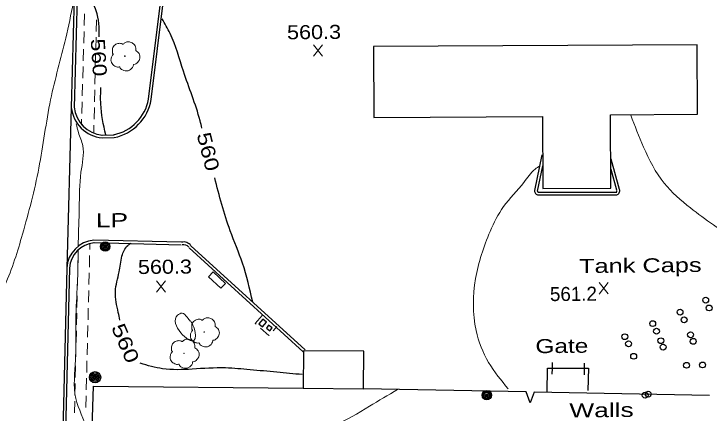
# Model space of a CAD drawing. Extents: x 2361708 to 2370558, y 6977955 to 6991887.
# Drawn here: x 2366568.1 to 2366805.9, y 6985667.8 to 6985804.2 of the extents above; entities that cross this region are included whole.
import ezdxf
from ezdxf.enums import TextEntityAlignment as Align

# ---------------------------------------------------------------- set-up
doc = ezdxf.new("R2010")
doc.units = 0
doc.header["$LTSCALE"] = 1.9
for name, color, linetype, lineweight in [('11', 7, 'Continuous', 25), ('13', 7, 'Continuous', 13), ('18', 7, 'Continuous', 25), ('2', 7, 'Continuous', 25), ('20', 7, 'Continuous', 25), ('23', 7, 'Continuous', 25), ('29', 7, 'Continuous', 13), ('31', 7, 'Continuous', 13), ('35', 7, 'Continuous', 13)]:
    doc.layers.add(name, color=color, linetype=linetype, lineweight=lineweight)

msp = doc.modelspace()

# ---------------------------------------------------------------- linework, layer by layer
at = {"layer": '11'}
for points in [[(2366801.85, 6985793.71), (2366691.16, 6985793.076), (2366691.301, 6985768.847), (2366748.931, 6985769.185), (2366749.076, 6985744.525), (2366772.315, 6985744.657), (2366772.167, 6985769.776), (2366801.986, 6985769.95)], [(2366667.071, 6985676.291), (2366687.664, 6985676.097), (2366687.792, 6985688.899), (2366667.199, 6985689.103)]]:
    msp.add_lwpolyline(points, close=True, dxfattribs=at)
at = {"layer": '13'}
for p, q in [((2366592.198, 6985800.225), (2366592.31, 6985804.226)), ((2366596.359, 6985802.235), (2366596.267, 6985798.233)), ((2366592.035, 6985794.223), (2366592.147, 6985798.224)), ((2366596.226, 6985796.233), (2366596.134, 6985792.232)), ((2366591.862, 6985788.221), (2366591.974, 6985792.222)), ((2366596.083, 6985790.231), (2366595.991, 6985786.23)), ((2366591.699, 6985782.219), (2366591.811, 6985786.22)), ((2366595.95, 6985784.23), (2366595.858, 6985780.229)), ((2366591.526, 6985776.217), (2366591.638, 6985780.219)), ((2366595.807, 6985778.228), (2366595.715, 6985774.227)), ((2366591.363, 6985770.215), (2366591.475, 6985774.217)), ((2366595.674, 6985772.227), (2366595.582, 6985768.226)), ((2366591.261, 6985766.214), (2366591.313, 6985768.215)), ((2366595.531, 6985766.225), (2366595.468, 6985763.444)), ((2366594.157, 6985725.68), (2366594.106, 6985723.679)), ((2366590.093, 6985721.891), (2366590.137, 6985723.602)), ((2366594.055, 6985721.678), (2366593.953, 6985717.677)), ((2366589.961, 6985715.889), (2366590.052, 6985719.891)), ((2366593.902, 6985715.677), (2366593.8, 6985711.676)), ((2366589.818, 6985709.888), (2366589.91, 6985713.889)), ((2366593.75, 6985709.675), (2366593.648, 6985705.674)), ((2366589.685, 6985703.886), (2366589.777, 6985707.887)), ((2366593.597, 6985703.674), (2366593.495, 6985699.672)), ((2366589.542, 6985697.885), (2366589.634, 6985701.886)), ((2366593.444, 6985697.672), (2366593.342, 6985693.671)), ((2366658.11, 6985697.387), (2366656.774, 6985695.905)), ((2366589.409, 6985691.883), (2366589.501, 6985695.884)), ((2366589.266, 6985685.881), (2366589.358, 6985689.882)), ((2366593.291, 6985691.67), (2366593.189, 6985687.669)), ((2366593.138, 6985685.668), (2366593.036, 6985681.667)), ((2366589.133, 6985679.88), (2366589.225, 6985683.881)), ((2366588.99, 6985673.878), (2366589.082, 6985677.879)), ((2366592.985, 6985679.666), (2366592.883, 6985675.665)), ((2366592.832, 6985673.665), (2366592.731, 6985669.663)), ((2366588.857, 6985667.877), (2366588.949, 6985671.878))]:
    msp.add_line(p, q, dxfattribs=at)
for points in [[(2366651.012, 6985698.139), (2366650.709, 6985698.417), (2366653.084, 6985701.11)], [(2366655.438, 6985694.412), (2366655.289, 6985694.25), (2366652.495, 6985696.794)]]:
    msp.add_lwpolyline(points, dxfattribs=at)
at = {"layer": '18'}
for p, q in [((2366743.317, 6985674.987), (2366687.664, 6985676.097)), ((2366806.072, 6985673.744), (2366746.088, 6985674.933))]:
    msp.add_line(p, q, dxfattribs=at)
for points in [[(2366752.27, 6985681.023), (2366752.301, 6985683.023), (2366752.332, 6985685.023)], [(2366763.194, 6985684.847), (2366763.193, 6985682.847), (2366763.192, 6985680.846)], [(2366750.519, 6985674.806), (2366750.7, 6985683.138), (2366764.62, 6985683.18), (2366764.384, 6985675.438)], [(2366746.088, 6985674.933), (2366744.692, 6985671.33), (2366743.317, 6985674.987)]]:
    msp.add_lwpolyline(points, dxfattribs=at)
at = {"layer": '2'}
for p, q in [((2366589.607, 6985839.162), (2366587.783, 6985772.281)), ((2366590.567, 6985839.131), (2366588.744, 6985772.251)), ((2366614.188, 6985775.083), (2366619.138, 6985815.042)), ((2366615.139, 6985774.962), (2366620.089, 6985814.921)), ((2366587.783, 6985772.281), (2366586.226, 6985717.354)), ((2366598.274, 6985762.811), (2366602.413, 6985762.93)), ((2366598.303, 6985761.851), (2366602.442, 6985761.97)), ((2366748.685, 6985756.052), (2366746.212, 6985743.848)), ((2366775.27, 6985744.215), (2366772.411, 6985754.588)), ((2366748.902, 6985752.274), (2366747.153, 6985743.657)), ((2366774.342, 6985743.956), (2366772.385, 6985751.047)), ((2366747.476, 6985742.37), (2366774.337, 6985742.385)), ((2366747.477, 6985743.33), (2366774.338, 6985743.345)), ((2366625.394, 6985725.197), (2366595.475, 6985725.952)), ((2366625.414, 6985726.157), (2366595.496, 6985726.913)), ((2366667.756, 6985689.439), (2366628.706, 6985724.999)), ((2366667.112, 6985688.733), (2366628.062, 6985724.293))]:
    msp.add_line(p, q, dxfattribs=at)
for points in [[(2366586.226, 6985717.354), (2366583.478, 6985605.862), (2366580.435, 6985485.227)], [(2366587.186, 6985717.333), (2366584.438, 6985605.841), (2366582.114, 6985513.745)], [(2366593.861, 6985630.683), (2366595.361, 6985676.949), (2366667.071, 6985676.291)]]:
    msp.add_lwpolyline(points, dxfattribs=at)
for centre, radius, start, end in [((2366599.302, 6985777.74), 15.119, 281.26163, 350.05175), ((2366599.302, 6985777.74), 16.079, 281.26163, 350.05175), ((2366599.446, 6985773.523), 11.728, 186.07893, 264.40865), ((2366599.446, 6985773.523), 10.768, 186.07893, 264.40865), ((2366773.903, 6985743.759), 1.44, 287.5351, 18.45706), ((2366747.534, 6985743.702), 1.33, 173.69518, 267.52296), ((2366747.534, 6985743.702), 0.37, 173.69518, 267.52296), ((2366773.903, 6985743.759), 0.48, 287.5351, 18.45706), ((2366596.394, 6985716.768), 10.184, 95.05901, 176.70118), ((2366596.394, 6985716.768), 9.224, 95.05901, 176.70118), ((2366626.236, 6985723.237), 3.033, 35.49991, 105.71899), ((2366626.236, 6985723.237), 2.073, 35.49991, 105.71899)]:
    msp.add_arc(centre, radius, start, end, dxfattribs=at)
at = {"layer": '20'}
for centre, radius in [((2366599.367, 6985724.709), 1.6), ((2366599.367, 6985724.709), 1.3), ((2366599.367, 6985724.709), 1), ((2366599.367, 6985724.709), 0.539), ((2366599.367, 6985724.709), 0.192), ((2366595.922, 6985680.034), 1.9), ((2366595.922, 6985680.034), 1.442), ((2366595.922, 6985680.034), 0.973), ((2366595.922, 6985680.034), 0.539), ((2366595.922, 6985680.034), 0.192), ((2366729.847, 6985673.869), 1.6), ((2366729.847, 6985673.869), 1.3), ((2366729.847, 6985673.869), 1), ((2366729.847, 6985673.869), 0.539), ((2366729.847, 6985673.869), 0.192)]:
    msp.add_circle(centre, radius, dxfattribs=at)
at = {"layer": '23'}
for points in [[(2366634.737, 6985714.385), (2366638.965, 6985710.426), (2366640.489, 6985712.05), (2366636.262, 6985716.01)], [(2366653.306, 6985699.851), (2366651.931, 6985698.259), (2366653.141, 6985697.21), (2366654.516, 6985698.803)], [(2366655.225, 6985697.84), (2366654.485, 6985696.803), (2366655.714, 6985695.924), (2366656.454, 6985696.962)]]:
    msp.add_lwpolyline(points, close=True, dxfattribs=at)
for centre in [(2366804.751, 6985706.403), (2366805.907, 6985703.714), (2366795.97, 6985702.3), (2366786.627, 6985698.351), (2366797.365, 6985699.643), (2366787.921, 6985695.763), (2366777.069, 6985693.879), (2366799.564, 6985694.533), (2366778.362, 6985691.462), (2366789.413, 6985692.507), (2366800.475, 6985692.292), (2366790.183, 6985690.334), (2366780.123, 6985687.188), (2366798.213, 6985684.11), (2366803.672, 6985684.222), (2366785.106, 6985674.255), (2366784.03, 6985673.885)]:
    msp.add_circle(centre, 1, dxfattribs=at)
at = {"layer": '29'}
for centre in [(2366606.097, 6985789.827), (2366633.246, 6985695.5), (2366626.336, 6985688.184)]:
    msp.add_circle(centre, 0.1, dxfattribs=at)
for points in [[(2366602.132, 6985790.399), (2366602.151, 6985790.409), (2366602.071, 6985790.478), (2366601.835, 6985791.106), (2366601.873, 6985792.387), (2366602.76, 6985793.685), (2366604.066, 6985794.167), (2366605.188, 6985793.978), (2366605.419, 6985793.85), (2366605.489, 6985793.851), (2366605.539, 6985793.891), (2366605.886, 6985794.185), (2366606.752, 6985794.633), (2366607.962, 6985794.564), (2366609.078, 6985793.975), (2366609.811, 6985792.552), (2366609.819, 6985791.692)], [(2366609.81, 6985791.712), (2366610.95, 6985790.653), (2366611.235, 6985789.066), (2366610.527, 6985787.739), (2366609.873, 6985787.192), (2366609.205, 6985786.976), (2366609.055, 6985786.964), (2366609.036, 6985786.854), (2366608.714, 6985785.951), (2366607.175, 6985784.787), (2366605.283, 6985785.068), (2366604.384, 6985786.01), (2366604.313, 6985786.139), (2366604.192, 6985786.118), (2366602.982, 6985786.237), (2366601.712, 6985787.234), (2366601.366, 6985788.872), (2366601.736, 6985789.895), (2366602.062, 6985790.338), (2366602.132, 6985790.389)], [(2366629.281, 6985696.073), (2366629.301, 6985696.083), (2366629.22, 6985696.152), (2366628.984, 6985696.78), (2366629.022, 6985698.06), (2366629.91, 6985699.359), (2366631.215, 6985699.841), (2366632.337, 6985699.652), (2366632.568, 6985699.524), (2366632.638, 6985699.525), (2366632.687, 6985699.565), (2366633.035, 6985699.859), (2366633.901, 6985700.307), (2366635.112, 6985700.238), (2366636.227, 6985699.649), (2366636.961, 6985698.226), (2366636.969, 6985697.366)], [(2366636.959, 6985697.386), (2366638.099, 6985696.327), (2366638.384, 6985694.739), (2366637.676, 6985693.413), (2366637.022, 6985692.866), (2366636.354, 6985692.65), (2366636.204, 6985692.638), (2366636.185, 6985692.528), (2366635.864, 6985691.625), (2366634.325, 6985690.46), (2366632.432, 6985690.742), (2366631.533, 6985691.684), (2366631.461, 6985691.813), (2366631.341, 6985691.792), (2366630.13, 6985691.91), (2366628.861, 6985692.908), (2366628.515, 6985694.546), (2366628.886, 6985695.569), (2366629.211, 6985696.012), (2366629.281, 6985696.063)], [(2366622.37, 6985688.757), (2366622.39, 6985688.767), (2366622.309, 6985688.836), (2366622.073, 6985689.464), (2366622.111, 6985690.744), (2366622.999, 6985692.043), (2366624.304, 6985692.525), (2366625.426, 6985692.336), (2366625.657, 6985692.208), (2366625.728, 6985692.209), (2366625.777, 6985692.249), (2366626.125, 6985692.542), (2366626.99, 6985692.991), (2366628.201, 6985692.922), (2366629.317, 6985692.333), (2366630.05, 6985690.91), (2366630.058, 6985690.05)], [(2366630.048, 6985690.07), (2366631.188, 6985689.011), (2366631.473, 6985687.423), (2366630.766, 6985686.096), (2366630.111, 6985685.55), (2366629.443, 6985685.334), (2366629.293, 6985685.322), (2366629.274, 6985685.212), (2366628.953, 6985684.309), (2366627.414, 6985683.144), (2366625.521, 6985683.427), (2366624.622, 6985684.368), (2366624.551, 6985684.497), (2366624.431, 6985684.476), (2366623.22, 6985684.595), (2366621.95, 6985685.592), (2366621.605, 6985687.229), (2366621.975, 6985688.253), (2366622.301, 6985688.696), (2366622.37, 6985688.747)]]:
    msp.add_spline(points, degree=3, dxfattribs=at)
at = {"layer": '31'}
for p, q in [((2366673.73, 6985789.831), (2366670.614, 6985793.681)), ((2366670.651, 6985789.801), (2366673.694, 6985793.71)), ((2366620.036, 6985709.145), (2366616.919, 6985712.996)), ((2366616.956, 6985709.116), (2366619.999, 6985713.025)), ((2366771.43, 6985708.507), (2366768.313, 6985712.357)), ((2366768.349, 6985708.477), (2366771.393, 6985712.386))]:
    msp.add_line(p, q, dxfattribs=at)
at = {"layer": '31', "lineweight": 25}
for points in [[(2366597.355, 6985796.374), (2366596.31, 6985805.264), (2366593.425, 6985811.037), (2366591.14, 6985817.896), (2366590.634, 6985824.821), (2366590.22, 6985833.628)], [(2366632.463, 6985765.176), (2366631.819, 6985767.731), (2366626.148, 6985784.607), (2366621.575, 6985797.534), (2366618.817, 6985802.549)], [(2366599.564, 6985762.843), (2366597.853, 6985773.477), (2366597.909, 6985779.048)], [(2366649.82, 6985705.739), (2366646.343, 6985719.007), (2366642.128, 6985730.087), (2366636.815, 6985748.167)], [(2366604.426, 6985699.576), (2366603.852, 6985702.171), (2366602.863, 6985709.322), (2366604.13, 6985716.015), (2366605.108, 6985721.434), (2366607.064, 6985725.023), (2366608.117, 6985725.813)], [(2366666.757, 6985680.909), (2366658.128, 6985681.766), (2366648.91, 6985682.569), (2366640.534, 6985683.199), (2366629.117, 6985682.791), (2366619.026, 6985682.914), (2366611.348, 6985684.791)]]:
    msp.add_spline(points, degree=3, dxfattribs=at)
at = {"layer": '35'}
for points in [[(2366588.512, 6985808.11), (2366585.858, 6985795.934), (2366580.718, 6985774.904), (2366576.671, 6985751.505), (2366571.095, 6985728.96), (2366565.001, 6985711.532), (2366557.29, 6985698.927), (2366549.904, 6985690.107), (2366543.496, 6985683.506), (2366536.13, 6985678.875), (2366532.696, 6985677.212), (2366527.909, 6985676.887)], [(2366838.968, 6985715.27), (2366831.285, 6985718.777), (2366815.556, 6985726.907), (2366799.511, 6985737.925), (2366790.54, 6985746.36), (2366783.492, 6985758.724), (2366779.088, 6985769.592)], [(2366590.136, 6985724.782), (2366590.162, 6985726.182), (2366590.482, 6985737.836), (2366591.095, 6985750.112), (2366591.689, 6985759.178), (2366590.215, 6985763.724), (2366589.487, 6985766.688)], [(2366737.217, 6985676.009), (2366730.51, 6985685.096), (2366726.226, 6985695.976), (2366726.067, 6985713.725), (2366731.034, 6985729.873), (2366735.633, 6985738.377), (2366742.555, 6985746.644), (2366746.402, 6985751.15), (2366748.101, 6985752.306)], [(2366699.347, 6985675.828), (2366689.751, 6985670.087), (2366677.632, 6985663.702), (2366662.639, 6985658.639), (2366655.643, 6985652.981), (2366648.382, 6985645.592), (2366638.614, 6985641.119), (2366623.586, 6985638.806), (2366612.838, 6985638.483), (2366601.295, 6985639.744), (2366596.456, 6985644.958), (2366594.241, 6985653.857), (2366593.154, 6985661.937), (2366589.32, 6985672.811), (2366589.215, 6985685.961), (2366589.37, 6985701.173), (2366589.942, 6985713.589), (2366590.109, 6985723.382)], [(2366628.763, 6985698.968), (2366629.917, 6985696.419), (2366629.793, 6985692.657), (2366625.239, 6985695.184), (2366624.131, 6985701.224), (2366625.665, 6985701.928), (2366627.389, 6985700.515), (2366628.593, 6985699.046)]]:
    msp.add_spline(points, degree=3, dxfattribs=at)

# ---------------------------------------------------------------- texts
at = {"layer": '18'}
for s, width, p in [('Gate', 1.3, (2366746.531, 6985688.239)), ('Walls', 1.4, (2366758.161, 6985666.258))]:
    msp.add_text(s, height=4.8, rotation=0.545, dxfattribs=dict(at, width=width)).set_placement(p)
at = {"layer": '20', "width": 1.4}
msp.add_text('  LP', height=4.8, rotation=0.545, dxfattribs=at).set_placement((2366591.215, 6985731.202))
at = {"layer": '23', "width": 1.35}
msp.add_text('Tank Caps', height=4.8, rotation=0.545, dxfattribs=at).set_placement((2366761.461, 6985715.642))
at = {"layer": '31', "width": 1.15}
for p in [(2366661.585, 6985795.535), (2366610.586, 6985715.306)]:
    msp.add_text('560.3', height=4.8, rotation=0.545, dxfattribs=at).set_placement(p)
at = {"layer": '31'}
for rotation, width, p in [(273.698, 1.2, (2366594.817, 6985789.175)), (284.322, 1.25, (2366632.282, 6985756.555)), (293.287, 1.3, (2366604.087, 6985690.713))]:
    msp.add_text(' 560 ', height=4.8, rotation=rotation, dxfattribs=dict(at, width=width)).set_placement(p, align=Align.CENTER)
msp.add_text('561.2', height=4.8, rotation=0.545, dxfattribs=at).set_placement((2366751.502, 6985706.047))

doc.saveas('drawing.dxf')
